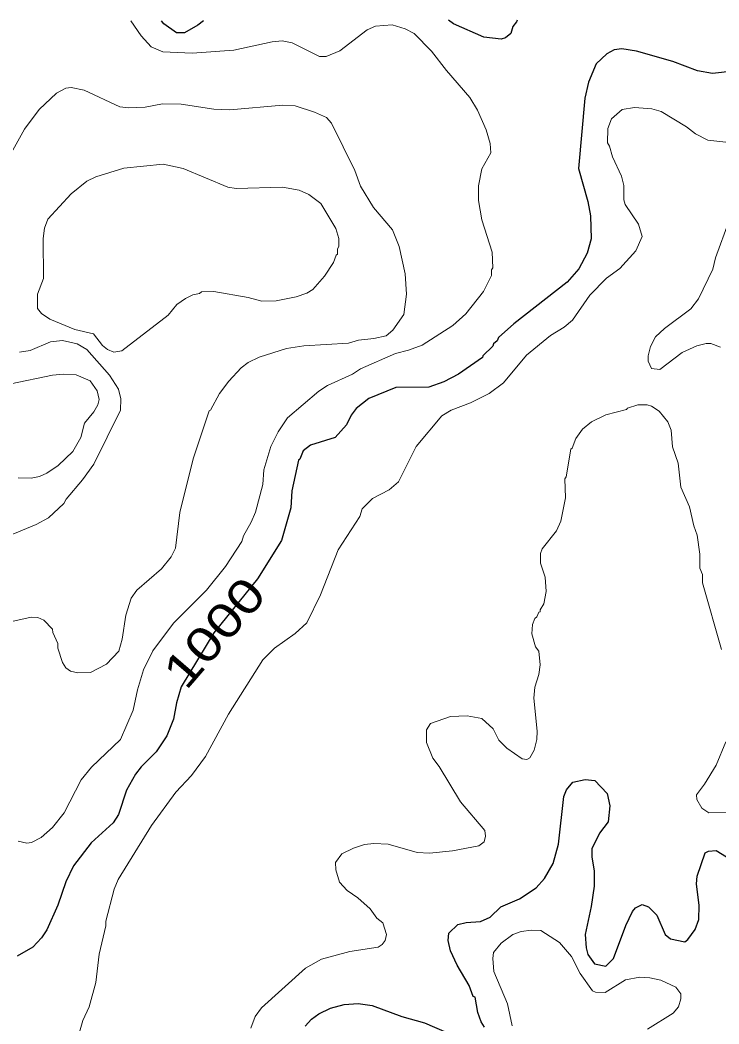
# Model space of a CAD drawing. Extents: x 447.8 to 473.9, y 7733.1 to 7760.8.
# Drawn here: x 462.882 to 464.533, y 7758.417 to 7760.788 of the extents above; entities that cross this region are included whole.
import ezdxf
from ezdxf.enums import TextEntityAlignment as Align

# ---------------------------------------------------------------- set-up
doc = ezdxf.new("R2010")
doc.units = 0
doc.header["$LTSCALE"] = 0.032
doc.layers.add('1', color=7, linetype='Continuous', lineweight=25)
doc.layers.add('2', color=7, linetype='Continuous', lineweight=13)
doc.layers.add('61', color=7, linetype='Continuous')

msp = doc.modelspace()

# ---------------------------------------------------------------- linework, layer by layer
at = {"layer": '1'}
for points in [[(463.3148, 7760.7861), (463.3019, 7760.7757), (463.2697, 7760.7576), (463.251, 7760.7578), (463.2209, 7760.7786), (463.216, 7760.7859)], [(464.0561, 7760.7877), (464.0548, 7760.7834), (464.0461, 7760.7722), (464.0415, 7760.7557), (464.0282, 7760.7456), (464.0186, 7760.7423), (463.9773, 7760.7473), (463.9058, 7760.7792), (463.8941, 7760.7874)], [(464.5664, 7760.6674), (464.5177, 7760.6614), (464.4824, 7760.6678), (464.4243, 7760.69), (464.3381, 7760.7143), (464.3032, 7760.7198), (464.2856, 7760.7174), (464.2683, 7760.708), (464.2431, 7760.684), (464.2248, 7760.6409), (464.2158, 7760.6033), (464.2007, 7760.437), (464.2231, 7760.3596), (464.2294, 7760.325), (464.231, 7760.2714), (464.2217, 7760.2373), (464.2017, 7760.2005), (464.1739, 7760.1689), (464.0479, 7760.0707), (464.012, 7760.038), (464.0089, 7760.0298), (464.0004, 7760.0232), (463.9985, 7760.0177), (463.9749, 7759.9946), (463.9742, 7759.9911), (463.9179, 7759.9513), (463.8829, 7759.9332), (463.8471, 7759.9209), (463.7691, 7759.9199), (463.7055, 7759.8936), (463.6758, 7759.8704), (463.6642, 7759.8547), (463.6532, 7759.832), (463.6261, 7759.8015), (463.5677, 7759.7837), (463.5501, 7759.7702), (463.5426, 7759.7505), (463.5394, 7759.7487), (463.5241, 7759.6758), (463.5215, 7759.6361), (463.4992, 7759.5585), (463.4426, 7759.4681), (463.3397, 7759.3404), (463.2625, 7759.2128), (463.2515, 7759.1749), (463.2442, 7759.1364), (463.2286, 7759.0975), (463.2034, 7759.0597), (463.1679, 7759.0243), (463.1544, 7759.007), (463.1332, 7758.9692), (463.1139, 7758.9114), (463.1013, 7758.8921), (463.0493, 7758.8447), (463.0077, 7758.7901), (462.9896, 7758.7523), (462.9708, 7758.6971), (462.9451, 7758.6394), (462.9325, 7758.6205), (462.9121, 7758.5979), (462.8745, 7758.5771)], [(463.9792, 7758.4089), (463.9707, 7758.4215), (463.9634, 7758.4441), (463.9569, 7758.4797), (463.9525, 7758.4818), (463.9426, 7758.508), (463.914, 7758.5556), (463.8986, 7758.5897), (463.8929, 7758.6141), (463.8946, 7758.6309), (463.9158, 7758.6515), (463.936, 7758.6565), (463.9696, 7758.659), (463.9927, 7758.6694), (464.0177, 7758.6933), (464.0618, 7758.7122), (464.101, 7758.7381), (464.121, 7758.7605), (464.1411, 7758.7958), (464.1541, 7758.8418), (464.1662, 7758.9539), (464.1724, 7758.9697), (464.1878, 7758.9876), (464.217, 7758.994), (464.2396, 7758.9916), (464.2685, 7758.9613), (464.2751, 7758.9317), (464.2709, 7758.8944), (464.2507, 7758.8675), (464.2327, 7758.8305), (464.2328, 7758.8115), (464.2382, 7758.778), (464.2382, 7758.742), (464.231, 7758.6939), (464.2167, 7758.6279), (464.219, 7758.5968), (464.223, 7758.5808), (464.2386, 7758.5592), (464.2655, 7758.5533), (464.2835, 7758.5712), (464.313, 7758.6491), (464.3285, 7758.6825), (464.3357, 7758.6914), (464.3513, 7758.699), (464.3667, 7758.6938), (464.3858, 7758.6738), (464.4061, 7758.6284), (464.4184, 7758.6176), (464.4523, 7758.611), (464.4595, 7758.6166), (464.4767, 7758.6397), (464.4858, 7758.6635), (464.4859, 7758.6962), (464.4796, 7758.7479), (464.4811, 7758.7661), (464.5003, 7758.8206), (464.5083, 7758.8251), (464.5266, 7758.8262), (464.5504, 7758.8118)], [(463.5556, 7758.4116), (463.5701, 7758.4284), (463.5872, 7758.4405), (463.6147, 7758.4545), (463.6472, 7758.4625), (463.6803, 7758.4649), (463.7132, 7758.4601), (463.7834, 7758.4347), (463.837, 7758.4192), (463.8896, 7758.3968)]]:
    msp.add_lwpolyline(points, dxfattribs=at)
at = {"layer": '2'}
for points in [[(463.973, 7760.3163), (463.965, 7760.3612), (463.965, 7760.3959), (463.973, 7760.4366), (463.9937, 7760.474), (463.9922, 7760.4962), (463.9829, 7760.5287), (463.9624, 7760.575), (463.9446, 7760.6047), (463.8891, 7760.6683), (463.8541, 7760.7145), (463.8129, 7760.7557), (463.7912, 7760.7674), (463.7604, 7760.7766), (463.7215, 7760.7736), (463.7015, 7760.7643), (463.6373, 7760.7147), (463.6047, 7760.7018), (463.5889, 7760.7019), (463.5242, 7760.7343), (463.5007, 7760.739), (463.4772, 7760.7366), (463.3867, 7760.7165), (463.288, 7760.7095), (463.2191, 7760.7127), (463.1913, 7760.7248), (463.1678, 7760.7505), (463.1436, 7760.7857)], [(463.6178, 7760.5443), (463.6054, 7760.5579), (463.5769, 7760.5706), (463.5314, 7760.5852), (463.5026, 7760.5867), (463.377, 7760.5756), (463.3391, 7760.5772), (463.2624, 7760.5893), (463.2179, 7760.5901), (463.1768, 7760.582), (463.1374, 7760.5804), (463.1174, 7760.5831), (463.0329, 7760.6224), (463.0026, 7760.6285), (462.99, 7760.6269), (462.968, 7760.615), (462.9267, 7760.5769), (462.8921, 7760.53), (462.8647, 7760.4807)], [(464.556, 7760.4987), (464.5065, 7760.5043), (464.4777, 7760.5188), (464.4565, 7760.5359), (464.3965, 7760.5714), (464.3746, 7760.578), (464.3331, 7760.5812), (464.304, 7760.5765), (464.2789, 7760.5542), (464.2704, 7760.5314), (464.2697, 7760.4977), (464.2743, 7760.4903), (464.2814, 7760.4644), (464.3025, 7760.4189), (464.308, 7760.3968), (464.3081, 7760.3632), (464.3112, 7760.3522), (464.3432, 7760.3054), (464.3512, 7760.2769), (464.3368, 7760.243), (464.299, 7760.201), (464.2669, 7760.1785), (464.2281, 7760.1382), (464.1867, 7760.0792), (464.1675, 7760.0622), (464.1351, 7760.0427), (464.0779, 7759.996), (464.024, 7759.9309), (463.99, 7759.9059), (463.946, 7759.884), (463.9005, 7759.8668), (463.8781, 7759.8531), (463.8171, 7759.7806), (463.7756, 7759.6971), (463.7536, 7759.678), (463.7143, 7759.6581), (463.6898, 7759.6336), (463.6842, 7759.6151), (463.6332, 7759.5362), (463.5913, 7759.4299), (463.5592, 7759.3645), (463.5314, 7759.3386), (463.4826, 7759.3046), (463.4555, 7759.2764), (463.3743, 7759.1485), (463.3198, 7759.0488), (463.2865, 7759.0034), (463.2496, 7758.9642), (463.1918, 7758.8852), (463.1133, 7758.7577), (463.1039, 7758.7353), (463.0841, 7758.6593), (463.0839, 7758.6487), (463.0687, 7758.5817), (463.0607, 7758.5144), (463.0448, 7758.4574), (463.0295, 7758.4246), (463.0176, 7758.3807)], [(463.7177, 7760.0353), (463.7463, 7760.0423), (463.7626, 7760.0551), (463.7883, 7760.092), (463.795, 7760.1404), (463.7918, 7760.1884), (463.7771, 7760.2531), (463.7613, 7760.2926), (463.717, 7760.3454), (463.6857, 7760.3958), (463.6724, 7760.4322), (463.6178, 7760.5443)], [(463.9763, 7760.147), (463.9953, 7760.1845), (463.9955, 7760.1977), (463.9987, 7760.2023), (463.9968, 7760.2393), (463.973, 7760.3163)], [(464.5572, 7760.3147), (464.5246, 7760.2259), (464.5187, 7760.1993), (464.4845, 7760.1294), (464.4662, 7760.1054), (464.4042, 7760.0595), (464.383, 7760.0399), (464.3713, 7760.0165), (464.3659, 7759.9951), (464.3658, 7759.982), (464.3736, 7759.9651), (464.3929, 7759.9626), (464.4462, 7760.0026), (464.4806, 7760.018), (464.5024, 7760.024), (464.5139, 7760.0239), (464.5367, 7760.0149)], [(462.877, 7758.8483), (462.8976, 7758.8435), (462.9085, 7758.8451), (462.9311, 7758.8573), (462.9581, 7758.8809), (462.9854, 7758.9156), (463.0262, 7758.9934), (463.0507, 7759.0234), (463.1189, 7759.0887), (463.1489, 7759.1576), (463.1587, 7759.2063), (463.1735, 7759.2531), (463.1954, 7759.298), (463.2438, 7759.363), (463.3218, 7759.4411), (463.3671, 7759.4969), (463.4059, 7759.5561), (463.4094, 7759.5697), (463.428, 7759.6019), (463.4379, 7759.6252), (463.455, 7759.6911), (463.4576, 7759.7254), (463.4741, 7759.7805), (463.4911, 7759.8154), (463.5135, 7759.8483), (463.5872, 7759.9116), (463.608, 7759.9249), (463.6673, 7759.9515), (463.686, 7759.9639), (463.7688, 7760.0004), (463.7992, 7760.0078), (463.8315, 7760.0199), (463.9038, 7760.0663), (463.9352, 7760.0938), (463.9763, 7760.147)], [(463.4465, 7759.9918), (463.5113, 7760.0124), (463.5523, 7760.0184), (463.6577, 7760.0249), (463.6812, 7760.0321), (463.7177, 7760.0353)], [(462.8806, 7760.0033), (462.9058, 7760.007), (462.9534, 7760.028), (462.9815, 7760.0313), (463.0164, 7760.023), (463.0397, 7760.0098), (463.093, 7759.9493), (463.1143, 7759.9159), (463.1194, 7759.8934), (463.1192, 7759.8661), (463.0561, 7759.7386), (463.0291, 7759.7016), (462.9905, 7759.6564), (462.9852, 7759.6463), (462.9486, 7759.6124), (462.9194, 7759.5963), (462.8549, 7759.5694)], [(462.8481, 7759.3644), (462.9081, 7759.3772), (462.9239, 7759.3765), (462.9381, 7759.3706), (462.9579, 7759.3492), (462.9588, 7759.3417), (462.9707, 7759.3153), (462.9711, 7759.3045), (462.982, 7759.2708), (462.99, 7759.2579), (463.0008, 7759.2498), (463.0184, 7759.2458), (463.0476, 7759.2466), (463.0859, 7759.2664), (463.1153, 7759.2973), (463.1231, 7759.3256), (463.1311, 7759.3826), (463.1443, 7759.4224), (463.1575, 7759.4411), (463.2161, 7759.4917), (463.2389, 7759.5197), (463.249, 7759.5405), (463.2593, 7759.6246), (463.2902, 7759.7514), (463.3285, 7759.865), (463.3315, 7759.8664), (463.3529, 7759.9056), (463.3749, 7759.9352), (463.4041, 7759.9665), (463.4207, 7759.9792), (463.4465, 7759.9918)], [(462.7673, 7759.9383), (462.8598, 7759.9288), (462.9578, 7759.9487), (462.9833, 7759.9512), (463.0139, 7759.9496), (463.0473, 7759.9355)], [(463.0473, 7759.9355), (463.0641, 7759.912), (463.0688, 7759.8913), (463.0655, 7759.8794), (463.0556, 7759.8624), (463.0336, 7759.8355), (463.0253, 7759.8018), (463.0066, 7759.7689), (462.9715, 7759.7354), (462.9447, 7759.7175), (462.9272, 7759.7094), (462.9079, 7759.7059), (462.8774, 7759.7067)], [(463.6793, 7758.7147), (463.6542, 7758.7317), (463.6363, 7758.7513), (463.6279, 7758.781), (463.6267, 7758.7981), (463.6419, 7758.8183), (463.6697, 7758.8321), (463.6953, 7758.8408), (463.7177, 7758.8433), (463.7514, 7758.8418), (463.8197, 7758.8216), (463.849, 7758.8201), (463.9031, 7758.8258), (463.9656, 7758.8376), (463.9785, 7758.8469), (463.981, 7758.8604), (463.9794, 7758.8735), (463.9222, 7758.9414), (463.8719, 7759.0245), (463.8572, 7759.0443), (463.8417, 7759.0816), (463.8417, 7759.1113), (463.8515, 7759.1264), (463.8986, 7759.143), (463.9379, 7759.1447), (463.973, 7759.1385), (463.9992, 7759.1137), (464.0126, 7759.0869), (464.032, 7759.0681), (464.068, 7759.0428), (464.0786, 7759.0415), (464.0859, 7759.0456), (464.0964, 7759.0633), (464.1028, 7759.0887), (464.1036, 7759.1085), (464.0957, 7759.1859), (464.0978, 7759.2126), (464.1076, 7759.2422), (464.1101, 7759.265), (464.1076, 7759.2975), (464.0994, 7759.3073), (464.0908, 7759.3385), (464.0923, 7759.36), (464.0981, 7759.3746), (464.1029, 7759.3783), (464.1071, 7759.3893), (464.1106, 7759.3902), (464.1102, 7759.3945), (464.1188, 7759.4088), (464.1244, 7759.4381), (464.122, 7759.4718), (464.111, 7759.5048), (464.1116, 7759.5276), (464.1149, 7759.5391), (464.1487, 7759.5811), (464.1593, 7759.6043), (464.1701, 7759.659), (464.1686, 7759.7039), (464.1718, 7759.7089), (464.183, 7759.7746), (464.1861, 7759.7768), (464.1948, 7759.7996), (464.2103, 7759.8212), (464.2316, 7759.8392), (464.2657, 7759.8551), (464.3142, 7759.8678), (464.3167, 7759.8711), (464.3416, 7759.879), (464.3634, 7759.8791), (464.3737, 7759.8757), (464.3913, 7759.8637), (464.4122, 7759.8389), (464.4202, 7759.8193), (464.4235, 7759.78), (464.4362, 7759.7411), (464.4428, 7759.6844), (464.4635, 7759.6385), (464.4732, 7759.5933), (464.4811, 7759.5712), (464.4875, 7759.5267), (464.4876, 7759.493), (464.4939, 7759.4787), (464.4941, 7759.4585), (464.5388, 7759.3015)], [(464.5492, 7759.0835), (464.526, 7759.0278), (464.499, 7758.9831), (464.4798, 7758.9578), (464.4805, 7758.9473), (464.4927, 7758.9265), (464.5089, 7758.9156), (464.554, 7758.9164)], [(463.7445, 7758.6141), (463.7476, 7758.6281), (463.7387, 7758.6556), (463.7247, 7758.6668), (463.7091, 7758.6887), (463.6793, 7758.7147)], [(464.0443, 7758.4125), (464.0336, 7758.4641), (464.0007, 7758.5408), (463.9987, 7758.5715), (464.0005, 7758.5854), (464.0181, 7758.6079), (464.0456, 7758.6277), (464.0659, 7758.6349), (464.0904, 7758.6381), (464.1121, 7758.6373), (464.156, 7758.609), (464.1849, 7758.5762), (464.2054, 7758.5356), (464.2341, 7758.495), (464.2411, 7758.4921), (464.2644, 7758.4911), (464.3121, 7758.5211), (464.3462, 7758.5275), (464.3693, 7758.5259), (464.3958, 7758.52), (464.431, 7758.5039), (464.4425, 7758.4879), (464.4426, 7758.4759), (464.4376, 7758.4573), (464.4248, 7758.4424), (464.364, 7758.4047)], [(463.4265, 7758.407), (463.4367, 7758.4346), (463.4517, 7758.4551), (463.5559, 7758.5487), (463.5935, 7758.5699), (463.6607, 7758.5877), (463.7276, 7758.5981), (463.7369, 7758.6041), (463.7445, 7758.6141)]]:
    msp.add_lwpolyline(points, dxfattribs=at)
msp.add_lwpolyline([(463.2195, 7760.4473), (463.2669, 7760.4371), (463.3727, 7760.3931), (463.3923, 7760.3897), (463.5019, 7760.3928), (463.5411, 7760.3858), (463.5635, 7760.3755), (463.592, 7760.3546), (463.6274, 7760.2958), (463.6346, 7760.2717), (463.6346, 7760.2526), (463.6315, 7760.2474), (463.6314, 7760.2345), (463.6283, 7760.2323), (463.6224, 7760.2154), (463.6007, 7760.1826), (463.573, 7760.1516), (463.5591, 7760.1426), (463.5336, 7760.1343), (463.4869, 7760.125), (463.4532, 7760.1235), (463.4203, 7760.1324), (463.3397, 7760.1467), (463.3099, 7760.146), (463.3052, 7760.1416), (463.2901, 7760.1386), (463.2721, 7760.1305), (463.2518, 7760.1156), (463.2312, 7760.0904), (463.1219, 7760.0066), (463.1035, 7760.0034), (463.0882, 7760.0094), (463.0764, 7760.019), (463.0552, 7760.0467), (463.011, 7760.0566), (462.9515, 7760.0812), (462.9324, 7760.0948), (462.9229, 7760.1062), (462.9224, 7760.1404), (462.9373, 7760.1772), (462.9361, 7760.2715), (462.9391, 7760.2964), (462.9472, 7760.3176), (463.002, 7760.3773), (463.0392, 7760.4072), (463.0602, 7760.4172), (463.1268, 7760.4378)], close=True, dxfattribs=at)

# ---------------------------------------------------------------- texts
at = {"layer": '61', "width": 1.25}
msp.add_text('1000', height=0.08, rotation=49.254, dxfattribs=at).set_placement((463.3708, 7759.3152), align=Align.CENTER)

doc.saveas('drawing.dxf')
